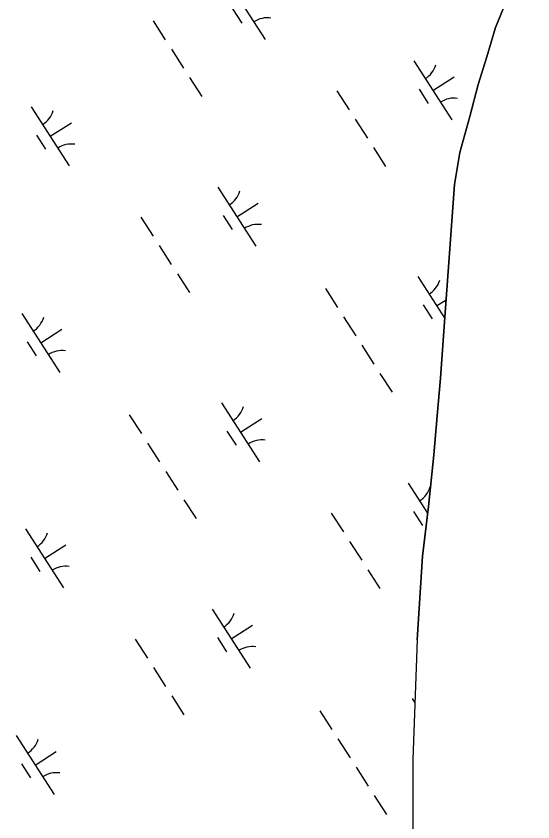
# Model space of a CAD drawing. Extents: x 3937982 to 3958556, y 219448 to 241894.
# Drawn here: x 3947480 to 3947848, y 226051 to 226625 of the extents above; entities that cross this region are included whole.
import ezdxf

# ---------------------------------------------------------------- set-up
doc = ezdxf.new("R2010")
doc.units = 0
doc.layers.add('V-TOPO-SHOR', color=7, linetype='Continuous')
doc.layers.add('V-WETL-SWMP', color=7, linetype='Continuous')

msp = doc.modelspace()

# ---------------------------------------------------------------- linework, layer by layer
at = {"layer": 'V-TOPO-SHOR'}
for points in [[(3947765.858, 226180.461), (3947769.587, 226240.165), (3947773.851, 226275.593), (3947777.704, 226312.434), (3947780.188, 226340.164), (3947782.473, 226367.085), (3947785.111, 226403.921), (3947792.466, 226505.319), (3947796.392, 226528.001), (3947803.336, 226553.732), (3947809.286, 226576.624), (3947815.454, 226596.281), (3947821.817, 226617.154), (3947848.419, 226682.268)], [(3947765.858, 226180.461), (3947762.665, 226095.269), (3947763.096, 225975.5), (3947760.354, 225881.611), (3947760.708, 225776.408), (3947760.42, 225677.676), (3947759.608, 225639.839), (3947759.756, 225611.92), (3947759.673, 225589.26), (3947759.236, 225557.089), (3947757.347, 225531.587), (3947756.236, 225473.921), (3947754.191, 225363.041), (3947753.345, 225333.852)]]:
    msp.add_lwpolyline(points, dxfattribs=at)
at = {"layer": 'V-WETL-SWMP'}
for p, q in [((3947848.419, 226682.268), (3947821.818, 226617.154)), ((3947630.408, 226650.657), (3947657.47, 226608.614)), ((3947634.204, 226630.505), (3947640.699, 226620.414)), ((3947577.533, 226621.881), (3947586.193, 226608.428)), ((3947821.818, 226617.154), (3947815.454, 226596.282)), ((3947590.523, 226601.701), (3947599.182, 226588.247)), ((3947815.454, 226596.282), (3947809.286, 226576.624)), ((3947763.537, 226593.358), (3947790.599, 226551.315)), ((3947603.512, 226581.52), (3947612.172, 226568.066)), ((3947777.068, 226572.337), (3947792.204, 226582.079)), ((3947767.333, 226573.206), (3947773.828, 226563.116)), ((3947809.286, 226576.624), (3947803.337, 226553.731)), ((3947708.671, 226571.961), (3947717.331, 226558.508)), ((3947490.54, 226560.628), (3947517.603, 226518.584)), ((3947721.661, 226551.781), (3947730.321, 226538.327)), ((3947803.337, 226553.731), (3947796.392, 226528)), ((3947504.072, 226539.606), (3947519.207, 226549.348)), ((3947494.336, 226540.475), (3947500.831, 226530.385)), ((3947734.651, 226531.6), (3947743.311, 226518.146)), ((3947796.392, 226528), (3947792.466, 226505.32)), ((3947792.466, 226505.32), (3947785.111, 226403.921)), ((3947623.67, 226503.329), (3947650.732, 226461.286)), ((3947637.201, 226482.307), (3947652.336, 226492.05)), ((3947568.804, 226481.932), (3947577.464, 226468.478)), ((3947627.466, 226483.177), (3947633.961, 226473.086)), ((3947581.794, 226461.751), (3947590.454, 226448.297)), ((3947594.783, 226441.57), (3947603.443, 226428.117)), ((3947766.236, 226439.639), (3947785.528, 226409.667)), ((3947700.371, 226431.044), (3947709.031, 226417.59)), ((3947770.032, 226419.486), (3947776.527, 226409.396)), ((3947779.767, 226418.617), (3947786.491, 226422.945)), ((3947483.802, 226413.299), (3947510.865, 226371.256)), ((3947713.361, 226410.863), (3947722.02, 226397.409)), ((3947497.334, 226392.278), (3947512.469, 226402.02)), ((3947785.111, 226403.921), (3947782.473, 226367.085)), ((3947487.598, 226393.147), (3947494.093, 226383.057)), ((3947726.35, 226390.682), (3947735.01, 226377.229)), ((3947739.34, 226370.502), (3947748, 226357.048)), ((3947782.473, 226367.085), (3947780.187, 226340.165)), ((3947626.368, 226349.609), (3947653.431, 226307.566)), ((3947560.503, 226341.014), (3947569.163, 226327.561)), ((3947639.899, 226328.588), (3947655.035, 226338.33)), ((3947780.187, 226340.165), (3947777.704, 226312.434)), ((3947630.164, 226329.457), (3947636.659, 226319.367)), ((3947573.493, 226320.834), (3947582.153, 226307.38)), ((3947777.704, 226312.434), (3947773.852, 226275.592)), ((3947586.483, 226300.653), (3947595.143, 226287.199)), ((3947759.498, 226292.311), (3947773.286, 226270.889)), ((3947599.473, 226280.472), (3947608.133, 226267.018)), ((3947773.852, 226275.592), (3947769.588, 226240.165)), ((3947704.632, 226270.914), (3947713.291, 226257.46)), ((3947763.294, 226272.158), (3947769.789, 226262.068)), ((3947773.029, 226271.289), (3947773.36, 226271.502)), ((3947486.501, 226259.58), (3947513.563, 226217.537)), ((3947500.032, 226238.558), (3947515.168, 226248.301)), ((3947717.621, 226250.733), (3947726.281, 226237.279)), ((3947769.588, 226240.165), (3947765.857, 226180.461)), ((3947490.297, 226239.427), (3947496.792, 226229.337)), ((3947730.611, 226230.552), (3947739.271, 226217.098)), ((3947619.63, 226202.281), (3947646.693, 226160.238)), ((3947633.161, 226181.26), (3947648.297, 226191.002)), ((3947564.764, 226180.884), (3947573.424, 226167.43)), ((3947623.426, 226182.129), (3947629.921, 226172.038)), ((3947765.857, 226180.461), (3947762.665, 226095.269)), ((3947577.754, 226160.703), (3947586.414, 226147.25)), ((3947590.744, 226140.523), (3947599.404, 226127.069)), ((3947762.196, 226138.591), (3947764.173, 226135.52)), ((3947696.331, 226129.996), (3947704.991, 226116.542)), ((3947479.763, 226112.252), (3947506.825, 226070.208)), ((3947709.321, 226109.815), (3947717.981, 226096.362)), ((3947493.294, 226091.23), (3947508.43, 226100.973)), ((3947483.559, 226092.099), (3947490.054, 226082.009)), ((3947762.665, 226095.269), (3947763.096, 225975.5)), ((3947722.311, 226089.635), (3947730.971, 226076.181)), ((3947735.301, 226069.454), (3947743.961, 226056))]:
    msp.add_line(p, q, dxfattribs=at)
for centre, start, end in [((3947659.089, 226606.538), 81.996677, 123.540335), ((3947762.318, 226595.691), 301.99668, 343.540338), ((3947792.218, 226549.239), 81.996677, 123.540335), ((3947489.321, 226562.96), 301.99668, 343.540338), ((3947519.221, 226516.509), 81.996677, 123.540335), ((3947622.45, 226505.662), 301.99668, 343.540338), ((3947652.351, 226459.21), 81.996677, 123.540335), ((3947765.016, 226441.972), 301.99668, 343.540338), ((3947482.583, 226415.632), 301.99668, 343.540338), ((3947794.916, 226395.52), 121.967335, 123.540335), ((3947512.483, 226369.18), 81.996677, 123.540335), ((3947625.149, 226351.942), 301.99668, 343.540338), ((3947655.049, 226305.49), 81.996677, 123.540335), ((3947758.278, 226294.643), 301.99668, 343.540338), ((3947485.282, 226261.913), 301.99668, 343.540338), ((3947515.182, 226215.461), 81.996677, 123.540335), ((3947618.411, 226204.614), 301.99668, 343.540338), ((3947648.311, 226158.162), 81.996677, 123.540335), ((3947478.544, 226114.584), 301.99668, 343.540338), ((3947508.444, 226068.133), 81.996677, 123.540335)]:
    msp.add_arc(centre, 17.623, start, end, dxfattribs=at)

doc.saveas('drawing.dxf')
